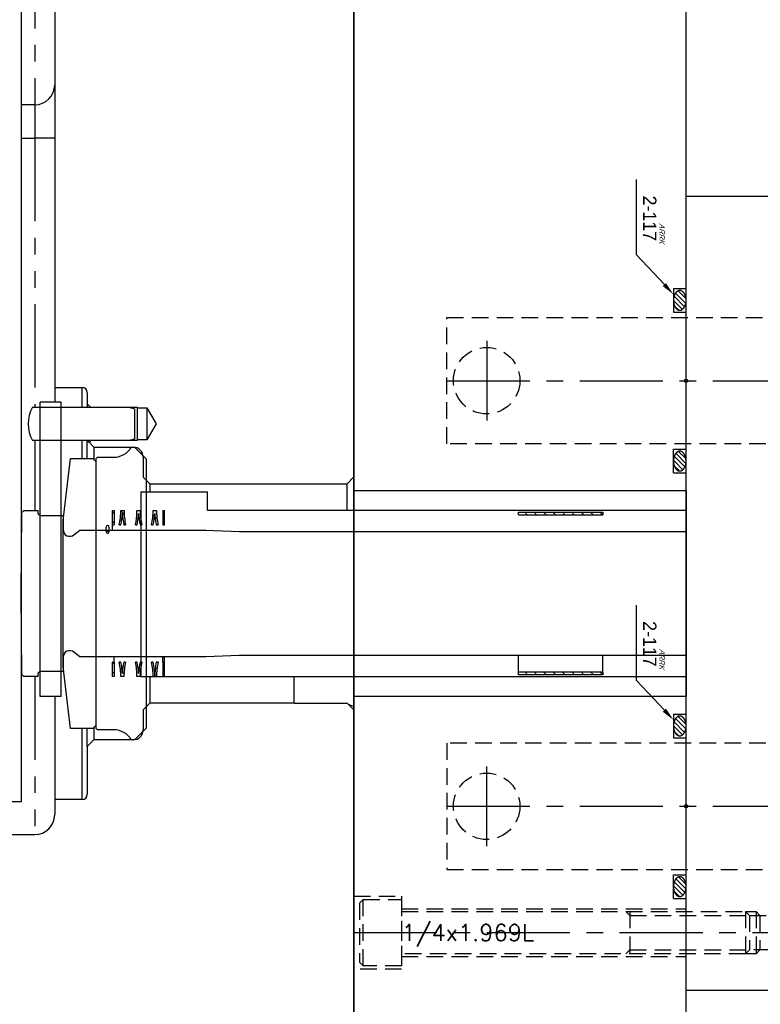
# Model space of a CAD drawing. Extents: x 2651 to 7771, y -1163 to 1075.
# Tile 459 of 490: x 6070 to 6182, y 26 to 174. Entities that reach past the tile are written whole.
import ezdxf
from ezdxf.enums import TextEntityAlignment as Align

# ---------------------------------------------------------------- set-up
doc = ezdxf.new("R2010")
doc.units = 0
doc.header["$LTSCALE"] = 10
for name, pattern in [('CENTER', [2, 1.25, -0.25, 0.25, -0.25]), ('CNSHID', [4, 3, -1]), ('HIDDEN', [0.375, 0.25, -0.125]), ('PHANTOM', [2.5, 1.25, -0.25, 0.25, -0.25, 0.25, -0.25])]:
    doc.linetypes.add(name, pattern=pattern)
doc.layers.get('0').update_dxf_attribs({"linetype": 'CONTINUOUS'})
for name, color, linetype in [('15', 7, 'CONTINUOUS'), ('9', 3, 'CONTINUOUS'), ('97', 7, 'CONTINUOUS'), ('CEN', 1, 'CENTER'), ('COOL', 150, 'HIDDEN'), ('DIM', 3, 'CONTINUOUS'), ('HIDDEN', 6, 'HIDDEN'), ('TEXT', 4, 'CONTINUOUS'), ('WL1-HL', 4, 'CNSHID'), ('WOR1-DL', 7, 'CONTINUOUS')]:
    doc.layers.add(name, color=color, linetype=linetype)
doc.styles.add('china', font='txt')
doc.styles.get("Standard").update_dxf_attribs({"font": 'romans.shx'})

# ---------------------------------------------------------------- blocks, each defined once
blk = doc.blocks.new('*X11')
at = {"color": 0}
for p, q in [((917.64, 311.65), (918.84, 312.85)), ((917.97, 311.27), (919.52, 312.82)), ((918.45, 311.05), (920.04, 312.63)), ((919.07, 310.96), (920.42, 312.3)), ((919.98, 311.16), (920.51, 311.7))]:
    blk.add_line(p, q, dxfattribs=at)
blk = doc.blocks.new('*X12')
at = {"color": 0}
for p, q in [((941.78, 311.74), (942.86, 312.83)), ((942.07, 311.33), (943.58, 312.84)), ((942.52, 311.08), (944.12, 312.68)), ((943.12, 310.96), (944.53, 312.38)), ((943.93, 311.07), (944.72, 311.86))]:
    blk.add_line(p, q, dxfattribs=at)
blk = doc.blocks.new('A$C7D2C7B05')
at = {"layer": '9'}
blk.add_circle((0, 0), 0.25, dxfattribs=at)
at = {"layer": 'WL1-HL'}
for p, q in [((-13.87, -1.9), (-13.87, 0)), ((-10.3, -1.9), (-10.3, 0)), ((10.3, -1.9), (10.3, 0)), ((13.87, -1.9), (13.87, 0)), ((-13.87, -1.9), (-10.3, -1.9)), ((13.87, -1.9), (10.3, -1.9))]:
    blk.add_line(p, q, dxfattribs=at)
for points in [[(-12.09, 0, 0.064849), (-12.68, -0.08, 0.077678), (-13.14, -0.28, 0.107175), (-13.47, -0.61, 0.144647), (-13.57, -0.95, 0.144647), (-13.47, -1.29, 0.107175), (-13.14, -1.62, 0.077678), (-12.68, -1.82, 0.064849), (-12.09, -1.9, 0.064849), (-11.49, -1.82, 0.077678), (-11.03, -1.62, 0.107175), (-10.7, -1.29, 0.144647), (-10.6, -0.95, 0.144647), (-10.7, -0.61, 0.107175), (-11.03, -0.28, 0.077678), (-11.49, -0.08, 0.064849)], [(12.09, 0, -0.064849), (12.68, -0.08, -0.077678), (13.14, -0.28, -0.107175), (13.47, -0.61, -0.144647), (13.57, -0.95, -0.144647), (13.47, -1.29, -0.107175), (13.14, -1.62, -0.077678), (12.68, -1.82, -0.064849), (12.09, -1.9, -0.064849), (11.49, -1.82, -0.077678), (11.03, -1.62, -0.107175), (10.7, -1.29, -0.144647), (10.6, -0.95, -0.144647), (10.7, -0.61, -0.107175), (11.03, -0.28, -0.077678), (11.49, -0.08, -0.064849)]]:
    blk.add_lwpolyline(points, format="xyb", close=True, dxfattribs=at)
at = {"layer": 'WOR1-DL'}
for p, q in [((-14.45, -3.27), (-18.91, -7.46)), ((-20.91, -7.46), (-30.24, -7.46)), ((-18.91, -7.46), (-20.91, -7.46))]:
    blk.add_line(p, q, dxfattribs=at)
blk.add_solid([(-14.68, -3.03), (-14.22, -3.51), (-12.99, -1.9)], dxfattribs=at)
at = {"layer": 'WL1-HL'}
for name in ['*X11', '*X12']:
    blk.add_blockref(name, (-931.15, -312.86), dxfattribs=at)
at = {"layer": 'WOR1-DL', "style": 'china'}
blk.add_text('2-117', height=2, dxfattribs=at).set_placement((-21, -5.46), align=Align.MIDDLE_RIGHT)
at = {"layer": 'WOR1-DL', "style": 'china', "oblique": 20}
blk.add_text('ARRK', height=0.8, dxfattribs=at).set_placement((-23.68, -4.02))
blk = doc.blocks.new('DSF')
for p, q in [((2156.37, 6685.52), (2123.85, 6685.52)), ((2156.37, 6566.09), (2123.85, 6566.09))]:
    blk.add_line(p, q)
blk = doc.blocks.new('A$C4D975714')
at = {"color": 252, "linetype": 'Continuous', "lineweight": 0}
for p, q in [((-136.04, -287.99), (-136.29, -287.74)), ((-134.54, -288.07), (-135.06, -287.55)), ((-132.45, -288.74), (-132.67, -288.52)), ((-132.16, -287.62), (-132.28, -287.5)), ((-130.03, -288.34), (-130.21, -288.16)), ((-129.6, -288.76), (-129.91, -288.45)), ((-73.9, -288.15), (-74.28, -287.77)), ((-72.49, -288.15), (-72.87, -287.77)), ((-71.07, -288.15), (-71.45, -287.77)), ((-69.66, -288.15), (-70.04, -287.77)), ((-68.24, -288.15), (-68.62, -287.77)), ((-66.83, -288.15), (-67.21, -287.77)), ((-65.41, -288.15), (-65.79, -287.77)), ((-64, -288.15), (-64.38, -287.77)), ((-62.58, -288.15), (-62.96, -287.77)), ((-136.04, -289.4), (-136.29, -289.15)), ((-135.06, -288.96), (-135.15, -288.87)), ((-134.34, -289.68), (-134.65, -289.37)), ((-132.2, -288.99), (-132.3, -288.9)), ((-130.34, -289.44), (-130.37, -289.41)), ((-136.85, -290.85), (-137.25, -290.46)), ((-136.04, -310.6), (-136.29, -310.35)), ((-134.43, -310.79), (-134.49, -310.74)), ((-131.94, -310.46), (-131.95, -310.44)), ((-136.04, -312.02), (-136.29, -311.77)), ((-134.83, -311.81), (-135, -311.64)), ((-134.57, -312.07), (-134.78, -311.86)), ((-132.44, -311.37), (-132.56, -311.25)), ((-132.11, -311.7), (-132.27, -311.53)), ((-129.72, -311.26), (-129.84, -311.14)), ((-73.85, -312.23), (-74.23, -311.85)), ((-72.44, -312.23), (-72.82, -311.85)), ((-71.02, -312.23), (-71.4, -311.85)), ((-69.61, -312.23), (-69.99, -311.85)), ((-68.19, -312.23), (-68.57, -311.85)), ((-66.78, -312.23), (-67.16, -311.85)), ((-65.36, -312.23), (-65.74, -311.85)), ((-63.95, -312.23), (-64.33, -311.85)), ((-62.53, -312.23), (-62.91, -311.85)), ((-129.93, -312.46), (-129.93, -312.46))]:
    blk.add_line(p, q, dxfattribs=at)
at = {"layer": '15', "color": 7, "linetype": 'Continuous'}
for p, q in [((-150, -331.26), (-150, 331.26)), ((-100.02, -284.5), (-50, -284.5)), ((-100.02, -284.5), (-100.02, -315.5)), ((-50, -284.5), (-50, -315.5)), ((-50, -315.5), (-100.02, -315.5)), ((-210, -331.26), (-150, -331.26))]:
    blk.add_line(p, q, dxfattribs=at)
at = {"layer": '15', "color": 253, "linetype": 'Continuous'}
for p, q in [((-148.33, -272), (-133.8, -272)), ((-133.8, -272), (-133, -272.21)), ((-133, -272.21), (-133, -276.79)), ((-133, -276.79), (-133.8, -277)), ((-133.8, -277), (-148.33, -277))]:
    blk.add_line(p, q, dxfattribs=at)
at = {"layer": '15', "color": 254, "linetype": 'Continuous'}
for p, q in [((-144.01, -271.25), (-147.19, -271.25)), ((-147.19, -315.5), (-147.19, -271.25)), ((-144.01, -315.5), (-144.01, -271.25)), ((-133.5, -278.01), (-133, -278.01)), ((-133, -278.01), (-131.25, -279.75)), ((-143.74, -289), (-142.6, -279.72)), ((-142.6, -279.72), (-139.25, -279.72)), ((-139.25, -279.72), (-138.75, -280.22)), ((-138.75, -279.7), (-138.55, -279.5)), ((-138.75, -320.3), (-138.75, -279.7)), ((-138.55, -279.5), (-136.09, -279.5)), ((-131.25, -279.75), (-131.25, -320.24)), ((-138.75, -319.78), (-138.75, -280.22)), ((-150.04, -300), (-149.95, -287.8)), ((-149.95, -287.8), (-149.65, -287.5)), ((-149.65, -287.5), (-147.49, -287.5)), ((-147.49, -287.95), (-147.49, -287.5)), ((-147.19, -288.25), (-143.74, -288.25)), ((-143.74, -288.25), (-143.74, -290.41)), ((-143.74, -311), (-143.74, -289)), ((-137.25, -290.69), (-137.25, -290.01)), ((-136.79, -290.69), (-136.79, -290.01)), ((-142.1, -291.18), (-141.24, -290.46)), ((-141.24, -290.46), (-132.24, -290.46)), ((-132.24, -290.46), (-132.24, -290.5)), ((-132.24, -290.5), (-122.25, -290.5)), ((-122.25, -290.5), (-117.24, -290.67)), ((-117.24, -290.67), (-50, -290.67)), ((-149.95, -312.2), (-150.04, -300)), ((-141.24, -309.54), (-142.1, -308.82)), ((-117.24, -309.32), (-122.25, -309.5)), ((-50, -309.32), (-117.24, -309.32)), ((-143.74, -309.59), (-143.74, -311.75)), ((-132.24, -309.54), (-141.24, -309.54)), ((-132.24, -309.5), (-132.24, -309.54)), ((-122.25, -309.5), (-132.24, -309.5)), ((-149.65, -312.5), (-149.95, -312.2)), ((-147.49, -312.5), (-147.49, -312.05)), ((-143.74, -311.75), (-147.19, -311.75)), ((-142.6, -320.28), (-143.74, -311)), ((-147.49, -312.5), (-149.65, -312.5)), ((-144.01, -315.5), (-147.19, -315.5)), ((-138.75, -319.78), (-139.25, -320.28)), ((-139.25, -320.28), (-142.6, -320.28)), ((-138.55, -320.5), (-138.75, -320.3)), ((-136.09, -320.5), (-138.55, -320.5)), ((-131.25, -320.24), (-133, -321.99)), ((-133, -321.99), (-133.5, -321.99))]:
    blk.add_line(p, q, dxfattribs=at)
at = {"layer": '15', "color": 252, "linetype": 'Continuous'}
for p, q in [((-132.02, -284.7), (-122.02, -284.7)), ((-132.02, -284.7), (-132.02, -312.55)), ((-122.02, -287.45), (-122.02, -284.7)), ((-122.02, -287.45), (-50, -287.45)), ((-50, -312.55), (-132.02, -312.55))]:
    blk.add_line(p, q, dxfattribs=at)
at = {"layer": '15', "color": 30, "linetype": 'Continuous'}
for p, q in [((-136.29, -287.5), (-136.04, -287.5)), ((-136.29, -289.68), (-136.29, -287.5)), ((-136.04, -287.5), (-136.04, -289.68)), ((-135.06, -287.5), (-134.56, -287.5)), ((-132.62, -287.5), (-132.14, -287.5)), ((-130.19, -287.5), (-129.68, -287.5)), ((-128.73, -287.5), (-128.48, -287.5)), ((-128.73, -287.5), (-128.73, -289.68)), ((-128.48, -289.68), (-128.48, -287.5)), ((-136.29, -290.46), (-136.29, -289.68)), ((-136.29, -289.68), (-136.04, -289.68)), ((-135.3, -289.68), (-135.05, -289.68)), ((-134.59, -289.68), (-134.33, -289.68)), ((-132.86, -289.68), (-132.61, -289.68)), ((-132.16, -289.68), (-131.91, -289.68)), ((-130.42, -289.68), (-130.17, -289.68)), ((-129.72, -289.68), (-129.44, -289.68)), ((-128.73, -289.68), (-128.48, -289.68)), ((-136.29, -312.5), (-136.29, -310.32)), ((-136.04, -310.32), (-136.29, -310.32)), ((-136.04, -310.32), (-136.04, -309.54)), ((-136.04, -310.32), (-136.04, -312.5)), ((-135.05, -310.32), (-135.3, -310.32)), ((-134.34, -310.32), (-134.59, -310.32)), ((-132.61, -310.32), (-132.86, -310.32)), ((-131.91, -310.32), (-132.16, -310.32)), ((-130.17, -310.32), (-130.42, -310.32)), ((-129.44, -310.32), (-129.71, -310.32)), ((-128.73, -310.32), (-128.73, -309.5)), ((-128.73, -310.32), (-128.73, -312.5)), ((-128.48, -310.32), (-128.73, -310.32)), ((-128.48, -310.32), (-128.48, -309.5)), ((-128.48, -312.5), (-128.48, -310.32)), ((-136.04, -312.5), (-136.29, -312.5)), ((-134.58, -312.5), (-135.06, -312.5)), ((-132.14, -312.5), (-132.62, -312.5)), ((-129.94, -312.5), (-130.19, -312.5)), ((-129.68, -312.5), (-129.93, -312.5)), ((-128.48, -312.5), (-128.73, -312.5))]:
    blk.add_line(p, q, dxfattribs=at)
at = {"layer": '15', "color": 53, "linetype": 'Continuous'}
for p, q in [((-75.23, -287.77), (-62.53, -287.77)), ((-75.23, -288.15), (-75.23, -287.77)), ((-75.23, -288.15), (-62.53, -288.15)), ((-62.53, -287.77), (-62.53, -288.15)), ((-75.23, -311.85), (-75.23, -309.32)), ((-62.53, -311.85), (-62.53, -309.32)), ((-62.53, -311.85), (-75.23, -311.85)), ((-75.23, -312.23), (-75.23, -311.85)), ((-62.53, -312.23), (-75.23, -312.23)), ((-62.53, -311.85), (-62.53, -312.23))]:
    blk.add_line(p, q, dxfattribs=at)
at = {"layer": '15', "color": 253, "linetype": 'Continuous'}
blk.add_arc((-144, -274.5), 5, 150, 210, dxfattribs=at)
at = {"layer": '15', "color": 254, "linetype": 'Continuous'}
for centre, radius, start, end in [((-136.09, -276.5), 3, 270, 329.8897), ((-147.19, -287.95), 0.3, 180, 270), ((-137.02, -290.01), 0.229, 0, 180), ((-142.74, -290.41), 1, 180, 310), ((-137.02, -290.69), 0.229, 180, 0), ((-142.74, -309.59), 1, 50, 180), ((-147.19, -312.05), 0.3, 90, 180), ((-136.09, -323.5), 3, 30.1103, 90)]:
    blk.add_arc(centre, radius, start, end, dxfattribs=at)
at = {"layer": '15', "color": 30, "linetype": 'Continuous'}
for centre, radius, start, end in [((-145.19, -287.5), 10.13, 347.5701, 0), ((-144.94, -287.5), 10.13, 347.5701, 357.6503), ((-124.2, -287.42), 10.63, 182.6637, 192.2693), ((-123.95, -287.5), 10.61, 180, 191.8624), ((-142.75, -287.5), 10.13, 347.5701, 0), ((-142.5, -287.5), 10.13, 347.5701, 357.4537), ((-122.26, -287.5), 10.13, 182.5463, 192.4299), ((-122.01, -287.5), 10.13, 180, 192.4299), ((-140.31, -287.5), 10.13, 347.5701, 0), ((-140.06, -287.5), 10.13, 347.5701, 357.4529), ((-119.82, -287.5), 10.14, 182.5441, 192.4151), ((-119.57, -287.5), 10.12, 180, 192.4448), ((-145.19, -312.5), 10.13, 0, 12.4299), ((-144.94, -312.5), 10.13, 2.5463, 12.4299), ((-124.7, -312.5), 10.13, 167.5701, 177.4537), ((-124.45, -312.5), 10.13, 167.5701, 180), ((-142.75, -312.5), 10.13, 0, 12.4299), ((-142.5, -312.5), 10.13, 2.5463, 12.4299), ((-122.26, -312.5), 10.13, 167.5701, 177.4537), ((-122.01, -312.5), 10.13, 167.5701, 180), ((-140.31, -312.5), 10.13, 0, 12.4299), ((-140.06, -312.5), 10.13, 0, 12.4299), ((-119.32, -312.5), 10.62, 168.1501, 180), ((-119.57, -312.5), 10.12, 167.5552, 180)]:
    blk.add_arc(centre, radius, start, end, dxfattribs=at)
at = {"layer": '97', "color": 2, "linetype": 'Continuous'}
for p, q in [((-145, -131), (-145, -269)), ((-148, -226.51), (-150, -226.51)), ((-145, -269), (-145, -271.25)), ((-145, -269), (-140.9, -269)), ((-140.1, -269.8), (-140.1, -271.48)), ((-140.1, -271.48), (-140.1, -272)), ((-140.1, -271.48), (-139.6, -271.98)), ((-139.6, -271.98), (-139.6, -272)), ((-139.6, -271.98), (-132.6, -271.98)), ((-132.6, -271.98), (-132.6, -272.1)), ((-132.6, -272.1), (-132.6, -276.9)), ((-132.6, -272.1), (-131.15, -272.1)), ((-131.15, -272.1), (-131.15, -276.9)), ((-131.15, -272.1), (-129.71, -274.5)), ((-129.71, -274.5), (-131.15, -276.9)), ((-140.1, -277), (-140.1, -277.05)), ((-140.1, -279.72), (-140.1, -277.05)), ((-139.6, -277.01), (-139.84, -277.25)), ((-139.84, -277.25), (-139.1, -277.99)), ((-139.6, -277), (-139.6, -277.01)), ((-132.6, -277.01), (-139.6, -277.01)), ((-139.1, -277.99), (-139.1, -279.87)), ((-139.1, -277.99), (-133.19, -277.99)), ((-131.15, -276.9), (-132.6, -276.9)), ((-132.6, -276.9), (-132.6, -277.01)), ((-131.69, -279.49), (-131.69, -282.5)), ((-131.69, -282.5), (-130.69, -283.5)), ((-101.02, -283.5), (-100, -282.48)), ((-100, -282.48), (-100, -284.5)), ((-130.69, -283.5), (-130.69, -284.7)), ((-130.69, -283.5), (-101.02, -283.5)), ((-101.02, -287.45), (-101.02, -283.5)), ((-130.69, -312.55), (-130.69, -316.5)), ((-108.97, -316.5), (-108.97, -312.55)), ((-145, -315.5), (-145, -331)), ((-130.69, -316.5), (-131.69, -317.5)), ((-108.97, -316.5), (-130.69, -316.5)), ((-108.97, -316.56), (-108.97, -316.5)), ((-100.96, -316.56), (-108.97, -316.56)), ((-100, -317.52), (-100.96, -316.56)), ((-100, -315.5), (-100, -316.95)), ((-131.69, -317.5), (-131.69, -320.5)), ((-140.1, -323), (-140.1, -320.28)), ((-139.1, -320.13), (-139.1, -322)), ((-139.1, -322), (-140.1, -323)), ((-133.19, -322), (-139.1, -322)), ((-140.1, -323), (-140.1, -330.2)), ((-140.9, -331), (-145, -331)), ((-145, -331), (-145, -333.26)), ((-217, -336.26), (-148, -336.26))]:
    blk.add_line(p, q, dxfattribs=at)
at = {"layer": '97', "color": 252, "linetype": 'PHANTOM'}
for p, q in [((-148, -172.51), (-148, -226.51)), ((-148, -226.51), (-148, -231.51)), ((-150, -231.51), (-148, -231.51)), ((-148, -231.51), (-148, -272)), ((-145, -231.51), (-148, -231.51)), ((-140.9, -269), (-140.9, -272)), ((-148, -277), (-148, -287.5)), ((-140.9, -277), (-140.9, -279.72)), ((-133.19, -277.99), (-133.19, -278.01)), ((-150, -309.26), (-149.98, -309.26)), ((-148, -312.5), (-148, -336.26)), ((-140.9, -320.28), (-140.9, -331)), ((-133.19, -321.99), (-133.19, -322))]:
    blk.add_line(p, q, dxfattribs=at)
at = {"layer": '97', "color": 2, "linetype": 'Continuous'}
for centre, radius, start, end in [((-148, -223.51), 3, 270, 0), ((-140.9, -269.8), 0.8, 0, 90), ((-133.19, -279.49), 1.5, 0, 90), ((-133.19, -320.5), 1.5, 270, 0), ((-140.9, -330.2), 0.8, 270, 0), ((-148, -333.26), 3, 270, 0)]:
    blk.add_arc(centre, radius, start, end, dxfattribs=at)
blk.add_open_spline([(-140.1, -277.05), (-139.94, -277.18), (-139.85, -277.25), (-139.84, -277.25), (-139.84, -277.26), (-139.83, -277.26)], degree=3, knots=[0, 0, 0, 0, 0.999904, 0.999904, 1, 1, 1, 1], dxfattribs=at)
blk.add_open_spline([(-100.96, -316.56), (-100.83, -316.69), (-100.49, -316.82), (-100, -316.95)], degree=3, dxfattribs=at)

msp = doc.modelspace()

# ---------------------------------------------------------------- linework, layer by layer
for p, q in [((6120.684, 910.642), (6120.684, -36.483)), ((6120.684, -36.483), (6120.684, 910.642)), ((6170.684, -12.358), (6170.684, 187.642))]:
    msp.add_line(p, q)
at = {"layer": 'CEN'}
msp.add_line((6120.684, 36.642), (6184.885, 36.642), dxfattribs=at)
at = {"layer": 'COOL'}
for p, q in [((6134.684, 110.142), (6134.684, 129.142)), ((6134.684, 65.142), (6134.684, 46.142))]:
    msp.add_line(p, q, dxfattribs=at)
at = {"layer": 'COOL', "color": 1, "linetype": 'CENTER'}
for p, q in [((6140.684, 125.642), (6140.684, 113.642)), ((6134.684, 119.642), (6210.684, 119.642)), ((6134.684, 119.642), (6146.684, 119.642)), ((6140.684, 49.642), (6140.684, 61.642)), ((6134.684, 55.642), (6210.684, 55.642)), ((6134.684, 55.642), (6146.684, 55.642))]:
    msp.add_line(p, q, dxfattribs=at)
at = {"layer": 'COOL'}
for points in [[(6134.684, 129.142), (6205.199, 129.142), (6210.684, 119.642), (6205.199, 110.142), (6134.684, 110.142)], [(6134.684, 46.142), (6205.199, 46.142), (6210.684, 55.642), (6205.199, 65.142), (6134.684, 65.142)]]:
    msp.add_lwpolyline(points, dxfattribs=at)
for centre in [(6140.684, 119.642), (6140.684, 55.642)]:
    msp.add_circle(centre, 5, dxfattribs=at)
at = {"layer": 'HIDDEN'}
for p, q in [((6127.884, 40.242), (6170.684, 40.242)), ((6162.209, 39.817), (6162.209, 33.467)), ((6127.884, 33.042), (6170.684, 33.042))]:
    msp.add_line(p, q, dxfattribs=at)
for points in [[(6120.684, 42.142), (6127.884, 42.142), (6127.884, 31.142), (6120.684, 31.142)], [(6122.109, 41.642), (6127.884, 41.642), (6127.884, 31.642), (6122.109, 31.642), (6122.109, 41.642), (6121.534, 41.067), (6121.534, 32.217), (6122.109, 31.642)], [(6127.884, 39.817), (6179.634, 39.817), (6179.634, 33.467), (6127.884, 33.467)], [(6161.634, 39.817), (6162.209, 39.242), (6180.209, 39.242)], [(6179.634, 39.817), (6180.209, 39.242), (6180.209, 34.042), (6179.634, 33.467)], [(6179.634, 39.817), (6181.222, 39.817), (6181.222, 33.467), (6179.634, 33.467)], [(6180.209, 39.242), (6183.384, 39.242), (6183.384, 34.042), (6180.209, 34.042)], [(6181.222, 39.817), (6181.797, 39.242), (6181.797, 34.042), (6181.222, 33.467)], [(6161.634, 33.467), (6162.209, 34.042), (6180.209, 34.042)]]:
    msp.add_lwpolyline(points, dxfattribs=at)

# ---------------------------------------------------------------- block references
at = {"layer": 'DIM'}
for name, p in [('A$C4D975714', (6220.684, 387.642)), ('DSF', (4046.831, -6538.164))]:
    msp.add_blockref(name, p, dxfattribs=at)
at = {"layer": 'DIM', "rotation": 270}
for p in [(6170.684, 119.642), (6170.684, 55.642)]:
    msp.add_blockref('A$C7D2C7B05', p, dxfattribs=at)

# ---------------------------------------------------------------- texts
at = {"layer": 'TEXT'}
msp.add_text('1/4x1.969L', height=2.5, dxfattribs=at).set_placement((6127.884, 36.642), align=Align.MIDDLE_LEFT)

doc.saveas('drawing.dxf')
